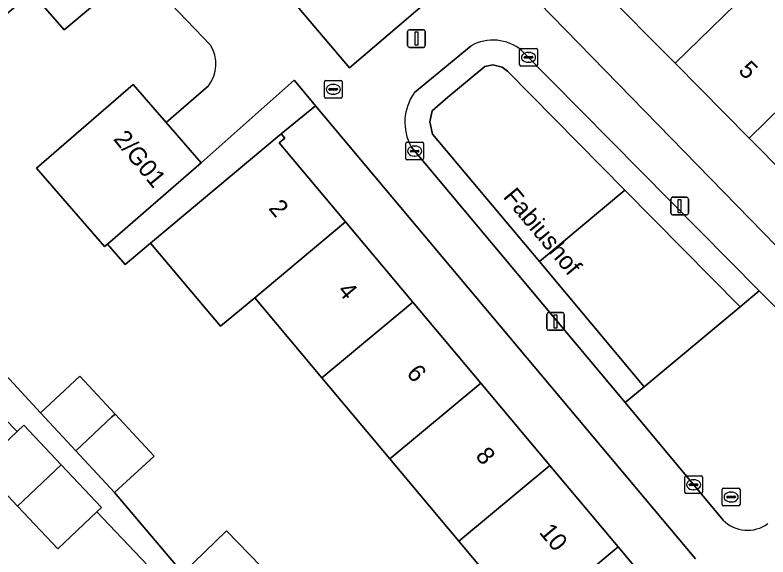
# Model space of a CAD drawing. Extents: x 157445 to 158888, y 383061 to 384688.
# Drawn here: x 158011.77 to 158054.19, y 383626.43 to 383656.98 of the extents above; entities that cross this region are included whole.
import ezdxf

# ---------------------------------------------------------------- set-up
doc = ezdxf.new("R2010")
doc.units = 0
for name, color, linetype in [('IMGEO_Brandkraan', 7, 'Continuous'), ('IMGEO_Erf', 7, 'Continuous'), ('IMGEO_Groenvoorziening', 7, 'Continuous'), ('IMGEO_Kolk', 7, 'Continuous'), ('IMGEO_Lichtmast', 7, 'Continuous'), ('IMGEO_Openbare_ruimte_label', 7, 'Continuous'), ('IMGEO_Pand', 7, 'Continuous'), ('IMGEO_Pand_nummerreeks', 7, 'Continuous'), ('IMGEO_Parkeervlak_open', 7, 'Continuous'), ('IMGEO_Rijbaan_lokaal_open', 7, 'Continuous'), ('IMGEO_Rioolput', 7, 'Continuous'), ('IMGEO_Voetpad_open', 7, 'Continuous')]:
    doc.layers.add(name, color=color, linetype=linetype)

msp = doc.modelspace()

# ---------------------------------------------------------------- linework, layer by layer
at = {"layer": 'IMGEO_Brandkraan'}
for p, q in [((158029.199, 383652.369), (158029.199, 383653.221)), ((158029.274, 383653.295), (158030.126, 383653.295)), ((158030.2, 383653.221), (158030.2, 383652.369)), ((158029.458, 383652.789), (158029.458, 383652.801)), ((158029.896, 383652.752), (158029.498, 383652.752)), ((158029.501, 383652.838), (158029.899, 383652.838)), ((158029.687, 383653.075), (158029.712, 383653.075)), ((158029.942, 383652.801), (158029.942, 383652.789)), ((158029.71, 383652.515), (158029.685, 383652.515)), ((158030.126, 383652.295), (158029.274, 383652.295))]:
    msp.add_line(p, q, dxfattribs=at)
for points in [[(158029.199, 383652.369), (158029.199, 383653.221)], [(158029.274, 383653.295), (158030.126, 383653.295)], [(158030.2, 383653.221), (158030.2, 383652.369)], [(158030.126, 383652.295), (158029.274, 383652.295)]]:
    msp.add_lwpolyline(points, dxfattribs=at)
for centre, radius, start, end in [((158029.276, 383653.219), 0.0765, 91.552, 178.448), ((158029.276, 383653.219), 0.0765, 91.552, 178.448), ((158030.124, 383653.219), 0.0765, 1.552, 88.448), ((158030.124, 383653.219), 0.0765, 1.552, 88.448), ((158029.498, 383652.798), 0.0403, 85.8775, 175.7526), ((158029.495, 383652.788), 0.0366, 178.938, 274.7102), ((158029.899, 383652.795), 0.043, 264.8664, 352.4533), ((158029.903, 383652.8), 0.0386, 1.7309, 96.639), ((158029.276, 383652.371), 0.0765, 181.552, 268.448), ((158029.276, 383652.371), 0.0765, 181.552, 268.448), ((158030.124, 383652.371), 0.0765, 271.552, 358.448), ((158030.124, 383652.371), 0.0765, 271.552, 358.448)]:
    msp.add_arc(centre, radius, start, end, dxfattribs=at)
for centre, major_axis, ratio, start_param, end_param in [((158029.686, 383652.795), (-0.387, 0.002), 0.722429, 4.712389, 7.853982), ((158029.711, 383652.795), (-0.39, 0.002), 0.717154, 1.570796, 4.712389)]:
    msp.add_ellipse(centre, major_axis=major_axis, ratio=ratio, start_param=start_param, end_param=end_param, dxfattribs=at)
at = {"layer": 'IMGEO_Erf'}
for points in [[(158022.792, 383655.277), (158020.569, 383657.597), (158020.339, 383657.837), (158014.816, 383663.599), (158012.381, 383666.302), (158012.232, 383666.546), (158009.061, 383670.029)], [(158010.633, 383663.362), (158012.09, 383664.505), (158011.854, 383664.762), (158012.101, 383664.966), (158017.498, 383658.647), (158014.531, 383656.155), (158012.982, 383657.958), (158012.714, 383658.27), (158008.303, 383654.494)], [(158057.312, 383645.815), (158053.12, 383650.05), (158048.951, 383654.263), (158044.729, 383658.528), (158040.633, 383662.667), (158040.465, 383662.5), (158040.276, 383662.692), (158038.32, 383660.756), (158062.095, 383636.318)], [(158025.272, 383641.046), (158023.34, 383639.434), (158019.411, 383644.12), (158017.983, 383642.923), (158016.985, 383644.072), (158016.818, 383643.927), (158012.979, 383648.347), (158018.42, 383653.074), (158020.282, 383650.931), (158022.662, 383652.998)], [(158050.108, 383626.331), (158028.7, 383651.869), (158026.769, 383650.288), (158026.969, 383650.049), (158026.649, 383649.78), (158030.391, 383645.317), (158034.176, 383640.801), (158038.005, 383636.233), (158041.896, 383631.592), (158045.75, 383626.995), (158049.613, 383622.386), (158049.87, 383622.601), (158050.067, 383622.366), (158046.236, 383619.154), (158044.404, 383617.619), (158044.221, 383617.836), (158044.519, 383618.086), (158040.631, 383622.724), (158036.777, 383627.322), (158032.886, 383631.963), (158029.056, 383636.532), (158025.272, 383641.046)], [(158009.916, 383638.107), (158013.201, 383634.565), (158015.42, 383636.623), (158017.405, 383634.483), (158019.601, 383632.116), (158017.382, 383630.057), (158021.234, 383625.516), (158023.679, 383627.897), (158025.621, 383625.902), (158027.964, 383623.496), (158025.52, 383621.115), (158029.497, 383617.013), (158031.784, 383619.183), (158033.99, 383616.859), (158031.703, 383614.689), (158032.334, 383614.068), (158035.161, 383616.751), (158040.888, 383610.716), (158052.76, 383620.609)], [(158020.281, 383624.855), (158016.386, 383628.979), (158014.175, 383626.891), (158011.909, 383629.29), (158009.801, 383631.523), (158011.897, 383633.502), (158009.777, 383635.669)]]:
    msp.add_lwpolyline(points, dxfattribs=at)
msp.add_arc((158021.125, 383654.229), 1.969, 321.3057, 32.1648, dxfattribs=at)
at = {"layer": 'IMGEO_Groenvoorziening'}
for points in [[(158034.082, 383649.558), (158040.838, 383641.482), (158046.137, 383635.13), (158047.212, 383636.027), (158041.313, 383643.097), (158035.288, 383650.263), (158035.13, 383650.957), (158035.277, 383651.587), (158036.146, 383652.348), (158038.233, 383654.076), (158038.69, 383654.173), (158039.207, 383654.051), (158039.517, 383653.821), (158046.118, 383647.117), (158052.618, 383640.536), (158053.697, 383641.436), (158040.31, 383654.991)], [(158037.462, 383655.255), (158034.269, 383652.611)], [(158059.161, 383635.903), (158053.697, 383641.436), (158052.618, 383640.536), (158047.212, 383636.027), (158046.137, 383635.13), (158051.657, 383628.513)]]:
    msp.add_lwpolyline(points, dxfattribs=at)
for points in [[(158046.118, 383647.117), (158039.517, 383653.821), (158039.207, 383654.051), (158038.69, 383654.173), (158038.233, 383654.076), (158036.146, 383652.348), (158035.277, 383651.587), (158035.13, 383650.957), (158035.288, 383650.263), (158041.313, 383643.097)], [(158046.118, 383647.117), (158041.313, 383643.097), (158047.212, 383636.027), (158052.618, 383640.536)]]:
    msp.add_lwpolyline(points, close=True, dxfattribs=at)
for centre, radius, start, end in [((158038.692, 383653.027), 2.544, 50.5072, 118.9009), ((158036.627, 383650.934), 2.893, 144.5804, 208.4095), ((158053.039, 383629.88), 1.944, 224.6727, 306.1488)]:
    msp.add_arc(centre, radius, start, end, dxfattribs=at)
at = {"layer": 'IMGEO_Kolk'}
for p, q in [((158040.198, 383654.173), (158040.198, 383655.025)), ((158040.273, 383655.099), (158041.125, 383655.099)), ((158040.686, 383654.879), (158040.711, 383654.879)), ((158041.199, 383655.025), (158041.199, 383654.173)), ((158040.457, 383654.593), (158040.457, 383654.605)), ((158040.895, 383654.556), (158040.497, 383654.556)), ((158040.5, 383654.642), (158040.898, 383654.642)), ((158040.941, 383654.605), (158040.941, 383654.593)), ((158041.125, 383654.099), (158040.273, 383654.099)), ((158040.709, 383654.319), (158040.684, 383654.319)), ((158033.859, 383649.813), (158034.711, 383649.813)), ((158033.784, 383648.887), (158033.784, 383649.739)), ((158034.086, 383649.356), (158034.484, 383649.356)), ((158034.272, 383649.593), (158034.297, 383649.593)), ((158034.785, 383649.739), (158034.785, 383648.887)), ((158034.043, 383649.307), (158034.043, 383649.319)), ((158034.481, 383649.27), (158034.083, 383649.27)), ((158034.295, 383649.033), (158034.27, 383649.033)), ((158034.527, 383649.319), (158034.527, 383649.307)), ((158034.711, 383648.813), (158033.859, 383648.813)), ((158049.497, 383630.075), (158049.497, 383630.927)), ((158049.572, 383631.001), (158050.424, 383631.001)), ((158049.985, 383630.781), (158050.01, 383630.781)), ((158050.498, 383630.927), (158050.498, 383630.075)), ((158049.756, 383630.495), (158049.756, 383630.507)), ((158050.194, 383630.458), (158049.796, 383630.458)), ((158049.799, 383630.544), (158050.197, 383630.544)), ((158050.24, 383630.507), (158050.24, 383630.495)), ((158050.424, 383630.001), (158049.572, 383630.001)), ((158050.008, 383630.221), (158049.983, 383630.221))]:
    msp.add_line(p, q, dxfattribs=at)
for points in [[(158040.198, 383654.173), (158040.198, 383655.025)], [(158040.273, 383655.099), (158041.125, 383655.099)], [(158041.199, 383655.025), (158041.199, 383654.173)], [(158041.125, 383654.099), (158040.273, 383654.099)], [(158033.859, 383649.813), (158034.711, 383649.813)], [(158033.784, 383648.887), (158033.784, 383649.739)], [(158034.785, 383649.739), (158034.785, 383648.887)], [(158034.711, 383648.813), (158033.859, 383648.813)], [(158049.497, 383630.075), (158049.497, 383630.927)], [(158049.572, 383631.001), (158050.424, 383631.001)], [(158050.498, 383630.927), (158050.498, 383630.075)], [(158050.424, 383630.001), (158049.572, 383630.001)]]:
    msp.add_lwpolyline(points, dxfattribs=at)
for centre, radius, start, end in [((158040.275, 383655.023), 0.0765, 91.552, 178.448), ((158040.275, 383655.023), 0.0765, 91.552, 178.448), ((158041.123, 383655.023), 0.0765, 1.552, 88.448), ((158041.123, 383655.023), 0.0765, 1.552, 88.448), ((158040.497, 383654.602), 0.0403, 85.8775, 175.7526), ((158040.494, 383654.592), 0.0366, 178.938, 274.7102), ((158040.898, 383654.599), 0.043, 264.8664, 352.4533), ((158040.902, 383654.604), 0.0386, 1.7309, 96.639), ((158040.275, 383654.175), 0.0765, 181.552, 268.448), ((158040.275, 383654.175), 0.0765, 181.552, 268.448), ((158041.123, 383654.175), 0.0765, 271.552, 358.448), ((158041.123, 383654.175), 0.0765, 271.552, 358.448), ((158033.861, 383649.737), 0.0765, 91.552, 178.448), ((158033.861, 383649.737), 0.0765, 91.552, 178.448), ((158034.709, 383649.737), 0.0765, 1.552, 88.448), ((158034.709, 383649.737), 0.0765, 1.552, 88.448), ((158034.083, 383649.316), 0.0403, 85.8775, 175.7526), ((158034.488, 383649.318), 0.0386, 1.7309, 96.639), ((158034.08, 383649.306), 0.0366, 178.938, 274.7102), ((158034.484, 383649.313), 0.043, 264.8664, 352.4533), ((158033.861, 383648.889), 0.0765, 181.552, 268.448), ((158033.861, 383648.889), 0.0765, 181.552, 268.448), ((158034.709, 383648.889), 0.0765, 271.552, 358.448), ((158034.709, 383648.889), 0.0765, 271.552, 358.448), ((158049.574, 383630.925), 0.0765, 91.552, 178.448), ((158049.574, 383630.925), 0.0765, 91.552, 178.448), ((158050.422, 383630.925), 0.0765, 1.552, 88.448), ((158050.422, 383630.925), 0.0765, 1.552, 88.448), ((158049.796, 383630.504), 0.0403, 85.8775, 175.7526), ((158049.793, 383630.494), 0.0366, 178.938, 274.7102), ((158050.197, 383630.501), 0.043, 264.8664, 352.4533), ((158050.201, 383630.506), 0.0386, 1.7309, 96.639), ((158049.574, 383630.077), 0.0765, 181.552, 268.448), ((158049.574, 383630.077), 0.0765, 181.552, 268.448), ((158050.422, 383630.077), 0.0765, 271.552, 358.448), ((158050.422, 383630.077), 0.0765, 271.552, 358.448)]:
    msp.add_arc(centre, radius, start, end, dxfattribs=at)
for centre, major_axis, ratio, start_param, end_param in [((158040.685, 383654.599), (-0.387, 0.002), 0.722429, 4.712389, 7.853982), ((158040.71, 383654.599), (-0.39, 0.002), 0.717154, 1.570796, 4.712389), ((158034.271, 383649.313), (-0.387, 0.002), 0.722429, 4.712389, 7.853982), ((158034.296, 383649.313), (-0.39, 0.002), 0.717154, 1.570796, 4.712389), ((158049.984, 383630.501), (-0.387, 0.002), 0.722429, 4.712389, 7.853982), ((158050.009, 383630.501), (-0.39, 0.002), 0.717154, 1.570796, 4.712389)]:
    msp.add_ellipse(centre, major_axis=major_axis, ratio=ratio, start_param=start_param, end_param=end_param, dxfattribs=at)
at = {"layer": 'IMGEO_Lichtmast'}
for p, q in [((158033.99, 383656.159), (158034.78, 383656.159)), ((158034.78, 383656.159), (158033.99, 383656.159)), ((158033.89, 383655.259), (158033.89, 383656.059)), ((158033.89, 383656.059), (158033.89, 383655.259)), ((158034.88, 383656.059), (158034.88, 383655.259)), ((158034.88, 383655.259), (158034.88, 383656.059)), ((158034.78, 383655.159), (158033.99, 383655.159)), ((158033.99, 383655.159), (158034.78, 383655.159)), ((158048.715, 383645.811), (158048.715, 383646.611)), ((158048.715, 383646.611), (158048.715, 383645.811)), ((158048.815, 383646.711), (158049.605, 383646.711)), ((158049.605, 383646.711), (158048.815, 383646.711)), ((158049.705, 383646.611), (158049.705, 383645.811)), ((158049.705, 383645.811), (158049.705, 383646.611)), ((158049.605, 383645.711), (158048.815, 383645.711)), ((158048.815, 383645.711), (158049.605, 383645.711)), ((158041.722, 383639.308), (158041.722, 383640.108)), ((158041.722, 383640.108), (158041.722, 383639.308)), ((158041.822, 383640.208), (158042.612, 383640.208)), ((158042.612, 383640.208), (158041.822, 383640.208)), ((158042.712, 383640.108), (158042.712, 383639.308)), ((158042.712, 383639.308), (158042.712, 383640.108)), ((158042.612, 383639.208), (158041.822, 383639.208)), ((158041.822, 383639.208), (158042.612, 383639.208))]:
    msp.add_line(p, q, dxfattribs=at)
for points in [[(158034.31, 383656.034), (158034.46, 383656.034), (158034.46, 383655.284), (158034.31, 383655.284), (158034.31, 383656.034)], [(158049.135, 383646.586), (158049.285, 383646.586), (158049.285, 383645.836), (158049.135, 383645.836), (158049.135, 383646.586)], [(158042.142, 383640.083), (158042.292, 383640.083), (158042.292, 383639.333), (158042.142, 383639.333), (158042.142, 383640.083)]]:
    msp.add_lwpolyline(points, dxfattribs=at)
for centre, start, end in [((158033.99, 383656.059), 90, 180), ((158033.99, 383656.059), 90, 180), ((158034.78, 383656.059), 0, 90), ((158034.78, 383656.059), 360, 90), ((158033.99, 383655.259), 180, 270), ((158033.99, 383655.259), 180, 270), ((158034.78, 383655.259), 270, 0), ((158034.78, 383655.259), 270, 0), ((158048.815, 383646.611), 90, 180), ((158048.815, 383646.611), 90, 180), ((158049.605, 383646.611), 0, 90), ((158049.605, 383646.611), 360, 90), ((158048.815, 383645.811), 180, 270), ((158048.815, 383645.811), 180, 270), ((158049.605, 383645.811), 270, 0), ((158049.605, 383645.811), 270, 0), ((158041.822, 383640.108), 90, 180), ((158041.822, 383640.108), 90, 180), ((158042.612, 383640.108), 0, 90), ((158042.612, 383640.108), 360, 90), ((158041.822, 383639.308), 180, 270), ((158041.822, 383639.308), 180, 270), ((158042.612, 383639.308), 270, 0), ((158042.612, 383639.308), 270, 0)]:
    msp.add_arc(centre, 0.1, start, end, dxfattribs=at)
at = {"layer": 'IMGEO_Pand'}
for points in [[(158008.303, 383654.494), (158012.714, 383658.27), (158012.982, 383657.958), (158014.531, 383656.155), (158017.498, 383658.647), (158012.101, 383664.966), (158011.854, 383664.762), (158012.09, 383664.505), (158010.633, 383663.362), (158009.559, 383662.338), (158008.353, 383663.735), (158008.105, 383663.584), (158008.317, 383663.337), (158003.932, 383659.572)], [(158049.497, 383663.186), (158044.729, 383658.528), (158048.951, 383654.263), (158053.719, 383658.92)], [(158053.12, 383650.05), (158057.888, 383654.708), (158059.947, 383656.682), (158055.759, 383660.913), (158053.719, 383658.92), (158048.951, 383654.263)], [(158057.312, 383645.815), (158062.08, 383650.473), (158064.119, 383652.466), (158059.947, 383656.682), (158057.888, 383654.708), (158053.12, 383650.05)], [(158022.26, 383648.654), (158020.282, 383650.931), (158018.42, 383653.074), (158012.979, 383648.347), (158016.818, 383643.927), (158016.985, 383644.072)], [(158030.391, 383645.317), (158026.649, 383649.78), (158026.969, 383650.049), (158026.769, 383650.288), (158019.411, 383644.12), (158023.34, 383639.434), (158025.272, 383641.046)], [(158034.176, 383640.801), (158030.391, 383645.317), (158025.272, 383641.046), (158029.056, 383636.532)], [(158034.176, 383640.801), (158029.056, 383636.532), (158032.886, 383631.963), (158038.005, 383636.233)], [(158015.199, 383632.411), (158017.231, 383634.338), (158017.405, 383634.483), (158015.42, 383636.623), (158013.201, 383634.565)], [(158041.896, 383631.592), (158038.005, 383636.233), (158032.886, 383631.963), (158036.777, 383627.322)], [(158015.199, 383632.411), (158017.382, 383630.057), (158019.601, 383632.116), (158017.405, 383634.483), (158017.231, 383634.338)], [(158014.371, 383631.626), (158012.268, 383633.852), (158011.897, 383633.502), (158009.801, 383631.523), (158011.909, 383629.29)], [(158014.371, 383631.626), (158011.909, 383629.29), (158014.175, 383626.891), (158016.386, 383628.979), (158016.642, 383629.221)], [(158041.896, 383631.592), (158036.777, 383627.322), (158040.631, 383622.724), (158045.75, 383626.995)], [(158025.621, 383625.902), (158023.679, 383627.897), (158021.234, 383625.516), (158023.132, 383623.568), (158025.399, 383625.717)], [(158045.75, 383626.995), (158040.631, 383622.724), (158044.519, 383618.086), (158044.221, 383617.836), (158044.404, 383617.619), (158046.236, 383619.154), (158050.067, 383622.366), (158049.87, 383622.601), (158049.613, 383622.386)]]:
    msp.add_lwpolyline(points, close=True, dxfattribs=at)
at = {"layer": 'IMGEO_Parkeervlak_open'}
msp.add_lwpolyline([(158027.75, 383657.373), (158030.605, 383654.01), (158036.509, 383659.061), (158033.669, 383662.438)], close=True, dxfattribs=at)
at = {"layer": 'IMGEO_Rijbaan_lokaal_open'}
for points in [[(158032.477, 383666.829), (158033.315, 383663.131), (158033.669, 383662.438), (158036.509, 383659.061), (158030.605, 383654.01), (158027.75, 383657.373), (158027.089, 383657.911), (158023.307, 383658.59)], [(158062.095, 383636.318), (158038.32, 383660.756)], [(158021.424, 383658.284), (158020.569, 383657.597), (158022.792, 383655.277)], [(158034.269, 383652.611), (158037.462, 383655.255)], [(158040.31, 383654.991), (158053.697, 383641.436), (158059.161, 383635.903)], [(158022.662, 383652.998), (158020.282, 383650.931), (158022.26, 383648.654), (158027.495, 383653.306), (158028.264, 383652.389), (158028.7, 383651.869), (158050.108, 383626.331)], [(158051.657, 383628.513), (158046.137, 383635.13), (158040.838, 383641.482), (158034.082, 383649.558)]]:
    msp.add_lwpolyline(points, dxfattribs=at)
for centre, radius, start, end in [((158038.692, 383653.027), 2.544, 50.5072, 118.9009), ((158021.125, 383654.229), 1.969, 321.3057, 32.1648), ((158036.627, 383650.934), 2.893, 144.5804, 208.4095), ((158053.039, 383629.88), 1.944, 224.6727, 306.1488)]:
    msp.add_arc(centre, radius, start, end, dxfattribs=at)
at = {"layer": 'IMGEO_Rioolput'}
for p, q in [((158051.686, 383630.309), (158052.538, 383630.309)), ((158051.611, 383629.383), (158051.611, 383630.235)), ((158051.913, 383629.852), (158052.311, 383629.852)), ((158052.099, 383630.089), (158052.124, 383630.089)), ((158052.612, 383630.235), (158052.612, 383629.383)), ((158051.87, 383629.803), (158051.87, 383629.815)), ((158052.308, 383629.766), (158051.91, 383629.766)), ((158052.122, 383629.529), (158052.097, 383629.529)), ((158052.354, 383629.815), (158052.354, 383629.803)), ((158052.538, 383629.309), (158051.686, 383629.309))]:
    msp.add_line(p, q, dxfattribs=at)
for points in [[(158051.686, 383630.309), (158052.538, 383630.309)], [(158051.611, 383629.383), (158051.611, 383630.235)], [(158052.612, 383630.235), (158052.612, 383629.383)], [(158052.538, 383629.309), (158051.686, 383629.309)]]:
    msp.add_lwpolyline(points, dxfattribs=at)
for centre, radius, start, end in [((158051.688, 383630.233), 0.0765, 91.552, 178.448), ((158051.688, 383630.233), 0.0765, 91.552, 178.448), ((158052.536, 383630.233), 0.0765, 1.552, 88.448), ((158052.536, 383630.233), 0.0765, 1.552, 88.448), ((158051.91, 383629.812), 0.0403, 85.8775, 175.7526), ((158052.315, 383629.814), 0.0386, 1.7309, 96.639), ((158051.907, 383629.802), 0.0366, 178.938, 274.7102), ((158052.311, 383629.809), 0.043, 264.8664, 352.4533), ((158051.688, 383629.385), 0.0765, 181.552, 268.448), ((158051.688, 383629.385), 0.0765, 181.552, 268.448), ((158052.536, 383629.385), 0.0765, 271.552, 358.448), ((158052.536, 383629.385), 0.0765, 271.552, 358.448)]:
    msp.add_arc(centre, radius, start, end, dxfattribs=at)
for centre, major_axis, ratio, start_param, end_param in [((158052.098, 383629.809), (-0.387, 0.002), 0.722429, 4.712389, 7.853982), ((158052.123, 383629.809), (-0.39, 0.002), 0.717154, 1.570796, 4.712389)]:
    msp.add_ellipse(centre, major_axis=major_axis, ratio=ratio, start_param=start_param, end_param=end_param, dxfattribs=at)
at = {"layer": 'IMGEO_Voetpad_open'}
msp.add_lwpolyline([(158026.769, 383650.288), (158028.7, 383651.869), (158028.264, 383652.389), (158027.495, 383653.306), (158022.26, 383648.654), (158016.985, 383644.072), (158017.983, 383642.923), (158019.411, 383644.12)], close=True, dxfattribs=at)
for points in [[(158052.76, 383620.609), (158040.888, 383610.716), (158038.061, 383608.033), (158032.334, 383614.068), (158031.703, 383614.689), (158029.497, 383617.013), (158025.52, 383621.115), (158023.132, 383623.568), (158021.234, 383625.516), (158017.382, 383630.057), (158015.199, 383632.411), (158013.201, 383634.565), (158009.916, 383638.107)], [(158009.777, 383635.669), (158011.897, 383633.502), (158012.268, 383633.852), (158014.371, 383631.626), (158016.642, 383629.221), (158016.386, 383628.979), (158020.281, 383624.855)]]:
    msp.add_lwpolyline(points, dxfattribs=at)

# ---------------------------------------------------------------- texts
at = {"layer": 'IMGEO_Openbare_ruimte_label'}
msp.add_text('Fabiushof', height=1, rotation=309.8496, dxfattribs=at).set_placement((158039.225, 383646.723))
at = {"layer": 'IMGEO_Pand_nummerreeks'}
for s, rotation, p in [('5', 314.328, (158052.472, 383653.813)), ('2/G01', 309.2875, (158017.272, 383649.984)), ('2', 309.8427, (158026.013, 383646.072)), ('4', 309.8427, (158029.897, 383641.418)), ('6', 309.8427, (158033.78, 383636.764)), ('8', 309.8427, (158037.666, 383632.107)), ('10', 309.8427, (158041.255, 383627.807))]:
    msp.add_text(s, height=1, rotation=rotation, dxfattribs=at).set_placement(p)

doc.saveas('drawing.dxf')
